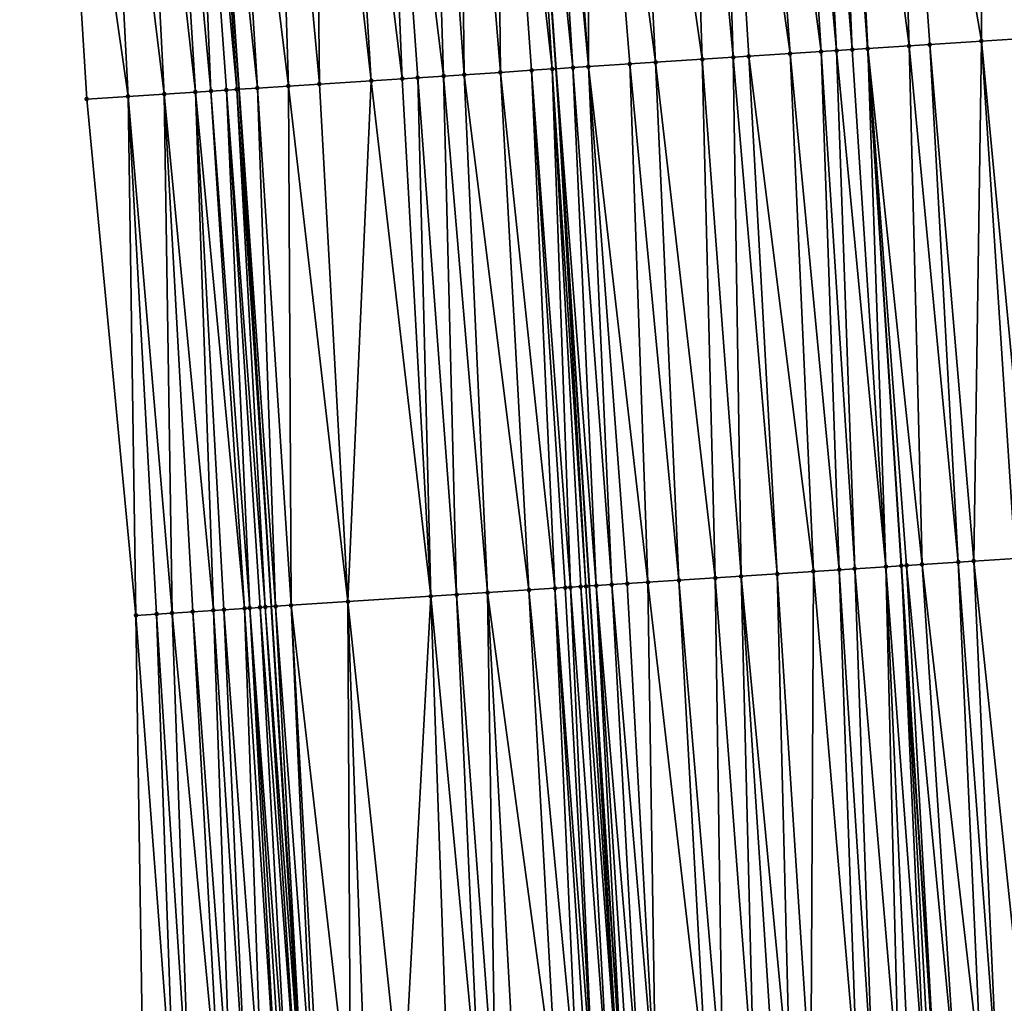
# Model space of a CAD drawing. Header units: feet. Extents: x 2004186 to 2014793, y 836912 to 864902.
# Tile 296 of 656: x 2010703 to 2010741, y 846304 to 846342. Entities that reach past the tile are written whole.
import ezdxf

# ---------------------------------------------------------------- set-up
doc = ezdxf.new("R2010")
doc.units = ezdxf.units.FT
doc.header["$LTSCALE"] = 100
doc.header["$MEASUREMENT"] = 0
for name, color, linetype, lineweight in [('EP_Travel Lane', 5, 'Continuous', 40), ('GPL_Skip Line', 2, 'Continuous', 40), ('Road Shots', 4, 'Continuous', 200), ('Road X-Section', 30, 'Continuous', 13)]:
    doc.layers.add(name, color=color, linetype=linetype, lineweight=lineweight)
doc.layers.add('I-77 SB_MM21-27-Surface-Border', color=7, linetype='Continuous')
doc.layers.add('I-77 SB_MM21-27-Surface-TIN', color=7, linetype='Continuous')

msp = doc.modelspace()

# ---------------------------------------------------------------- linework, layer by layer
at = {"layer": 'EP_Travel Lane'}
msp.add_polyline3d([(2010724.209326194, 846060.3758652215, 428.0537289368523), (2010723.753386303, 846080.3689233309, 428.2517148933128), (2010723.297373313, 846100.3651867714, 428.469045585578), (2010722.745390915, 846120.1288656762, 428.6808156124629), (2010722.035863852, 846140.0246772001, 428.8937888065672), (2010721.27883203, 846160.0091925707, 429.1314502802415), (2010720.521840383, 846179.992647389, 429.3332160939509), (2010719.675387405, 846199.7014885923, 429.5362671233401), (2010718.675036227, 846219.5879714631, 429.7332265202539), (2010717.633491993, 846239.5588796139, 429.9260795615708), (2010716.591799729, 846259.532626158, 430.1343189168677), (2010715.488567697, 846279.2288046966, 430.3187656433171), (2010714.272263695, 846299.1220992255, 430.5211998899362), (2010713.03382605, 846319.0825087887, 430.7109649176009), (2010711.795458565, 846339.0417875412, 430.8840660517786), (2010710.427281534, 846358.6636826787, 431.0598790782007), (2010708.84415915, 846378.5418675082, 431.2301920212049)], dxfattribs=at)
at = {"layer": 'GPL_Skip Line'}
for points in [[(2010748.603619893, 846060.9468248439, 429.0315092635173), (2010748.12822341, 846080.9394297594, 429.2097553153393), (2010747.652820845, 846100.9322904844, 429.4316175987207), (2010747.088594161, 846120.9223657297, 429.6636560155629), (2010746.392907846, 846140.9090466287, 429.8779179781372), (2010745.658812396, 846160.8932325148, 430.1011738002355), (2010744.924698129, 846180.8779306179, 430.336077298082), (2010744.083933, 846200.8588468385, 430.536124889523), (2010743.095181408, 846220.8320801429, 430.7383665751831), (2010742.070753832, 846240.8042461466, 430.8969621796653), (2010741.046330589, 846260.776327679, 431.09457674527), (2010739.916248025, 846280.7424002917, 431.2970378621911), (2010738.645424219, 846300.7007564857, 431.4673943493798), (2010737.345838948, 846320.6566671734, 431.6575608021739), (2010736.046192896, 846340.6135111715, 431.8347181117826), (2010734.617451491, 846360.5594250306, 431.9941093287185), (2010733.025973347, 846380.4948676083, 432.1625931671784)], [(2010736.632456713, 846060.6663841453, 428.5785453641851), (2010736.141218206, 846080.6587416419, 428.7518538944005), (2010735.649938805, 846100.6527634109, 428.9609458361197), (2010735.07565421, 846120.5306493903, 429.1917683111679), (2010734.370820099, 846140.4722424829, 429.4206150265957), (2010733.627090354, 846160.4566123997, 429.6511264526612), (2010732.883371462, 846180.4406906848, 429.8778622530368), (2010732.043851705, 846200.2876025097, 430.0763573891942), (2010731.056942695, 846220.2184990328, 430.2762261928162), (2010730.032519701, 846240.1905127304, 430.4479161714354), (2010729.008031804, 846260.1637917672, 430.6485454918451), (2010727.885105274, 846279.9966010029, 430.8501451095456), (2010726.615724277, 846299.9213576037, 431.0258756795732), (2010725.317350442, 846319.8776175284, 431.2128193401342), (2010724.018980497, 846339.8338176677, 431.3875627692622), (2010722.607946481, 846359.6180831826, 431.5534392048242), (2010721.029251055, 846379.5256798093, 431.7345156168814)]]:
    msp.add_polyline3d(points, dxfattribs=at)
at = {"layer": 'I-77 SB_MM21-27-Surface-Border', "color": 3, "linetype": 'ByBlock', "lineweight": -2}
msp.add_polyline3d([(2010718.811779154, 846060.2494391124, 427.8474846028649), (2010719.536054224, 846080.2701218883, 428.0956971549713), (2010717.66095978, 846100.2333820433, 428.2913782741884), (2010716.904632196, 846119.9381924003, 428.4721580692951), (2010716.412664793, 846139.8203842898, 428.6782357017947), (2010715.878373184, 846159.8135823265, 428.898542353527), (2010714.344816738, 846179.7684063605, 429.0930542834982), (2010713.518286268, 846199.4092249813, 429.3143682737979), (2010712.734558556, 846219.2852482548, 429.4981682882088), (2010711.909887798, 846239.267281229, 429.6882742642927), (2010710.485811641, 846259.2223441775, 429.8715733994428), (2010709.374831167, 846278.8497887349, 430.0950534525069), (2010708.109426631, 846298.7226360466, 430.3143610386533), (2010707.807682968, 846318.7442170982, 430.4979723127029), (2010705.909413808, 846338.6604019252, 430.6411071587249), (2010704.709131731, 846358.2158184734, 430.8054678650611), (2010703.322665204, 846378.0962043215, 430.9856400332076)], dxfattribs=at)
at = {"layer": 'I-77 SB_MM21-27-Surface-TIN', "color": 128, "linetype": 'ByBlock', "lineweight": -2}
for points in [[(2010741.596055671, 846361.1063143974, 432.2651815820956), (2010740.399725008, 846361.0125430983, 432.2211838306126), (2010742.432793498, 846341.0274395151, 432.0845848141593)], [(2010737.010112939, 846360.7469660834, 432.0823076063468), (2010735.016227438, 846360.5906940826, 432.0072067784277), (2010737.64283884, 846340.7170578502, 431.8890198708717)], [(2010740.399725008, 846361.0125430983, 432.2211838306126), (2010737.010112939, 846360.7469660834, 432.0823076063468), (2010740.436980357, 846340.8980938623, 432.0056223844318)], [(2010737.010112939, 846360.7469660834, 432.0823076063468), (2010738.441164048, 846340.7687968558, 431.9205107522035), (2010740.436980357, 846340.8980938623, 432.0056223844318)], [(2010737.010112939, 846360.7469660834, 432.0823076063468), (2010737.64283884, 846340.7170578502, 431.8890198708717), (2010738.441164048, 846340.7687968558, 431.9205107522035)], [(2010740.399725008, 846361.0125430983, 432.2211838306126), (2010740.436980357, 846340.8980938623, 432.0056223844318), (2010742.432793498, 846341.0274395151, 432.0845848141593)], [(2010731.626620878, 846360.3250470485, 431.8775188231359), (2010730.23090008, 846360.2156686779, 431.8233696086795), (2010733.052475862, 846340.4194515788, 431.7214714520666)], [(2010733.02234498, 846360.4343833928, 431.9371829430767), (2010731.626620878, 846360.3250470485, 431.8775188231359), (2010734.249966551, 846340.4970159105, 431.7742919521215)], [(2010731.626620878, 846360.3250470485, 431.8775188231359), (2010733.052475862, 846340.4194515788, 431.7214714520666), (2010734.249966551, 846340.4970159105, 431.7742919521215)], [(2010733.819899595, 846360.4968869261, 431.9679144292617), (2010733.02234498, 846360.4343833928, 431.9371829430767), (2010734.848711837, 846340.535798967, 431.8005896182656)], [(2010733.02234498, 846360.4343833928, 431.9371829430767), (2010734.249966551, 846340.4970159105, 431.7742919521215), (2010734.848711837, 846340.535798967, 431.8005896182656)], [(2010733.819899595, 846360.4968869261, 431.9679144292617), (2010735.44745381, 846340.5746329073, 431.8204552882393), (2010734.617451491, 846360.5594250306, 431.9941093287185)], [(2010733.819899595, 846360.4968869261, 431.9679144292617), (2010734.848711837, 846340.535798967, 431.8005896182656), (2010735.44745381, 846340.5746329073, 431.8204552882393)], [(2010735.016227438, 846360.5906940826, 432.0072067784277), (2010734.617451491, 846360.5594250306, 431.9941093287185), (2010736.046192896, 846340.6135111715, 431.8347181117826)], [(2010735.44745381, 846340.5746329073, 431.8204552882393), (2010736.046192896, 846340.6135111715, 431.8347181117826), (2010734.617451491, 846360.5594250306, 431.9941093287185)], [(2010735.016227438, 846360.5906940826, 432.0072067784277), (2010736.046192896, 846340.6135111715, 431.8347181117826), (2010737.64283884, 846340.7170578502, 431.8890198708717)], [(2010726.841296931, 846359.9499782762, 431.6993726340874), (2010725.246194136, 846359.8248894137, 431.648643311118), (2010727.863364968, 846340.0831026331, 431.522520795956)], [(2010729.034570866, 846360.1218789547, 431.7817896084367), (2010726.841296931, 846359.9499782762, 431.6993726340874), (2010729.659596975, 846340.199510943, 431.5939381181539)], [(2010726.841296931, 846359.9499782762, 431.6993726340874), (2010727.863364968, 846340.0831026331, 431.522520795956), (2010729.659596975, 846340.199510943, 431.5939381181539)], [(2010730.23090008, 846360.2156686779, 431.8233696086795), (2010729.034570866, 846360.1218789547, 431.7817896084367), (2010730.857081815, 846340.2771650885, 431.6354056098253)], [(2010729.034570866, 846360.1218789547, 431.7817896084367), (2010729.659596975, 846340.199510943, 431.5939381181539), (2010730.857081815, 846340.2771650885, 431.6354056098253)], [(2010730.23090008, 846360.2156686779, 431.8233696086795), (2010731.455824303, 846340.3159911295, 431.6562697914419), (2010733.052475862, 846340.4194515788, 431.7214714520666)], [(2010730.23090008, 846360.2156686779, 431.8233696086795), (2010730.857081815, 846340.2771650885, 431.6354056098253), (2010731.455824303, 846340.3159911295, 431.6562697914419)], [(2010721.657198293, 846359.543624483, 431.5102244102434), (2010723.87174699, 846339.8242838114, 431.380714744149), (2010722.607946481, 846359.6180831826, 431.5534392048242)], [(2010722.654145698, 846359.621701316, 431.5555391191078), (2010722.607946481, 846359.6180831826, 431.5534392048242), (2010724.018980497, 846339.8338176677, 431.3875627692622)], [(2010723.87174699, 846339.8242838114, 431.380714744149), (2010724.018980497, 846339.8338176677, 431.3875627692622), (2010722.607946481, 846359.6180831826, 431.5534392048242)], [(2010723.451706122, 846359.6841310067, 431.5959606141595), (2010722.654145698, 846359.621701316, 431.5555391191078), (2010724.670075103, 846339.8759781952, 431.4178460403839)], [(2010722.654145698, 846359.621701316, 431.5555391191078), (2010724.018980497, 846339.8338176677, 431.3875627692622), (2010724.670075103, 846339.8759781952, 431.4178460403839)], [(2010723.850483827, 846359.7153777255, 431.6119887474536), (2010723.451706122, 846359.6841310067, 431.5959606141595), (2010725.268818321, 846339.9147930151, 431.4401286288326)], [(2010723.451706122, 846359.6841310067, 431.5959606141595), (2010724.670075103, 846339.8759781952, 431.4178460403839), (2010725.268818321, 846339.9147930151, 431.4401286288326)], [(2010725.246194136, 846359.8248894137, 431.648643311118), (2010723.850483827, 846359.7153777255, 431.6119887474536), (2010725.268818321, 846339.9147930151, 431.4401286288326)], [(2010725.246194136, 846359.8248894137, 431.648643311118), (2010726.865460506, 846340.0183974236, 431.4871329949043), (2010727.863364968, 846340.0831026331, 431.522520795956)], [(2010725.246194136, 846359.8248894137, 431.648643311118), (2010725.268818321, 846339.9147930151, 431.4401286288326), (2010726.865460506, 846340.0183974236, 431.4871329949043)], [(2010717.270637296, 846359.1999900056, 431.323491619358), (2010715.675532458, 846359.0749271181, 431.2693537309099), (2010718.083882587, 846339.4492780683, 431.1395064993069)], [(2010719.065140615, 846359.3405538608, 431.4017044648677), (2010717.270637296, 846359.1999900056, 431.323491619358), (2010719.680535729, 846339.552714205, 431.2077814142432)], [(2010717.270637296, 846359.1999900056, 431.323491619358), (2010718.682625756, 846339.4880936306, 431.1616952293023), (2010719.680535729, 846339.552714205, 431.2077814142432)], [(2010717.270637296, 846359.1999900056, 431.323491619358), (2010718.083882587, 846339.4492780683, 431.1395064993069), (2010718.682625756, 846339.4880936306, 431.1616952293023)], [(2010720.261473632, 846359.4342952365, 431.4496288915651), (2010719.065140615, 846359.3405538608, 431.4017044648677), (2010720.478862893, 846339.6044231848, 431.2430677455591)], [(2010719.065140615, 846359.3405538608, 431.4017044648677), (2010719.680535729, 846339.552714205, 431.2077814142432), (2010720.478862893, 846339.6044231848, 431.2430677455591)], [(2010721.657198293, 846359.543624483, 431.5102244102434), (2010720.261473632, 846359.4342952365, 431.4496288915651), (2010721.875931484, 846339.6949744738, 431.2971618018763)], [(2010720.261473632, 846359.4342952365, 431.4496288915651), (2010720.478862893, 846339.6044231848, 431.2430677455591), (2010721.875931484, 846339.6949744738, 431.2971618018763)], [(2010721.657198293, 846359.543624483, 431.5102244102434), (2010723.073422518, 846339.7725335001, 431.3506529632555), (2010723.87174699, 846339.8242838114, 431.380714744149)], [(2010721.657198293, 846359.543624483, 431.5102244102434), (2010721.875931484, 846339.6949744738, 431.2971618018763), (2010723.073422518, 846339.7725335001, 431.3506529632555)], [(2010713.083480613, 846358.8717823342, 431.1705656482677), (2010711.288982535, 846358.7311518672, 431.1010939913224), (2010713.693095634, 846339.1646875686, 430.9695893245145)], [(2010714.678588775, 846358.9968029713, 431.2302478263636), (2010713.083480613, 846358.8717823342, 431.1705656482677), (2010714.890582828, 846339.2423055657, 431.0156262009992)], [(2010713.083480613, 846358.8717823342, 431.1705656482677), (2010713.693095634, 846339.1646875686, 430.9695893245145), (2010714.890582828, 846339.2423055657, 431.0156262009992)], [(2010715.675532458, 846359.0749271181, 431.2693537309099), (2010714.678588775, 846358.9968029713, 431.2302478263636), (2010716.886397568, 846339.3716266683, 431.0976919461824)], [(2010714.678588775, 846358.9968029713, 431.2302478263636), (2010714.890582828, 846339.2423055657, 431.0156262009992), (2010716.886397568, 846339.3716266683, 431.0976919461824)], [(2010715.675532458, 846359.0749271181, 431.2693537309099), (2010716.886397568, 846339.3716266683, 431.0976919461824), (2010718.083882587, 846339.4492780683, 431.1395064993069)], [(2010707.899362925, 846358.4656707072, 430.9496391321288), (2010706.503633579, 846358.3564010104, 430.8812291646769), (2010708.90313812, 846338.8543497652, 430.7684800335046)], [(2010708.896308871, 846358.5437660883, 430.9925198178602), (2010707.899362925, 846358.4656707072, 430.9496391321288), (2010710.100629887, 846338.9318975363, 430.8233939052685)], [(2010707.899362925, 846358.4656707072, 430.9496391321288), (2010708.90313812, 846338.8543497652, 430.7684800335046), (2010710.100629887, 846338.9318975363, 430.8233939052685)], [(2010709.893254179, 846358.6218695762, 431.0343367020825), (2010708.896308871, 846358.5437660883, 430.9925198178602), (2010710.699373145, 846338.9707117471, 430.8457534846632)], [(2010708.896308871, 846358.5437660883, 430.9925198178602), (2010710.100629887, 846338.9318975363, 430.8233939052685), (2010710.699373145, 846338.9707117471, 430.8457534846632)], [(2010709.893254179, 846358.6218695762, 431.0343367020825), (2010711.697276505, 846339.0354338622, 430.8790042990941), (2010710.427281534, 846358.6636826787, 431.0598790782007)], [(2010709.893254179, 846358.6218695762, 431.0343367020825), (2010711.298113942, 846339.0095637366, 430.8633376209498), (2010711.697276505, 846339.0354338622, 430.8790042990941)], [(2010709.893254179, 846358.6218695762, 431.0343367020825), (2010710.699373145, 846338.9707117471, 430.8457534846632), (2010711.298113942, 846339.0095637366, 430.8633376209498)], [(2010711.288982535, 846358.7311518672, 431.1010939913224), (2010710.427281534, 846358.6636826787, 431.0598790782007), (2010712.495606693, 846339.0870963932, 430.9201620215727)], [(2010711.697276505, 846339.0354338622, 430.8790042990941), (2010711.795458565, 846339.0417875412, 430.8840660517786), (2010710.427281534, 846358.6636826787, 431.0598790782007)], [(2010712.495606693, 846339.0870963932, 430.9201620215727), (2010710.427281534, 846358.6636826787, 431.0598790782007), (2010711.795458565, 846339.0417875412, 430.8840660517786)], [(2010711.288982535, 846358.7311518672, 431.1010939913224), (2010712.495606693, 846339.0870963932, 430.9201620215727), (2010713.693095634, 846339.1646875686, 430.9695893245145)], [(2010706.503633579, 846358.3564010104, 430.8812291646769), (2010704.709131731, 846358.2158184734, 430.8054678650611), (2010707.506065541, 846338.7638597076, 430.7066459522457)], [(2010704.709131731, 846358.2158184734, 430.8054678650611), (2010705.909413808, 846338.6604019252, 430.6411071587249), (2010707.506065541, 846338.7638597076, 430.7066459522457)], [(2010706.503633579, 846358.3564010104, 430.8812291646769), (2010707.506065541, 846338.7638597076, 430.7066459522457), (2010708.90313812, 846338.8543497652, 430.7684800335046)], [(2010740.436980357, 846340.8980938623, 432.0056223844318), (2010742.335397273, 846320.9796401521, 431.8613711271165), (2010742.432793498, 846341.0274395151, 432.0845848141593)], [(2010735.44745381, 846340.5746329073, 431.8204552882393), (2010734.848711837, 846340.535798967, 431.8005896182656), (2010736.74710057, 846320.6177780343, 431.646919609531)], [(2010735.44745381, 846340.5746329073, 431.8204552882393), (2010736.74710057, 846320.6177780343, 431.646919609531), (2010736.046192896, 846340.6135111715, 431.8347181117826)], [(2010737.64283884, 846340.7170578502, 431.8890198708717), (2010736.046192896, 846340.6135111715, 431.8347181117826), (2010738.14416861, 846320.7083377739, 431.6907002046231)], [(2010736.74710057, 846320.6177780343, 431.646919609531), (2010737.345838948, 846320.6566671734, 431.6575608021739), (2010736.046192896, 846340.6135111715, 431.8347181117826)], [(2010737.545419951, 846320.669606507, 431.6635826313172), (2010736.046192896, 846340.6135111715, 431.8347181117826), (2010737.345838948, 846320.6566671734, 431.6575608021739)], [(2010738.14416861, 846320.7083377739, 431.6907002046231), (2010736.046192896, 846340.6135111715, 431.8347181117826), (2010737.545419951, 846320.669606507, 431.6635826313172)], [(2010738.441164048, 846340.7687968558, 431.9205107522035), (2010737.64283884, 846340.7170578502, 431.8890198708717), (2010739.541241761, 846320.7988190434, 431.7426703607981)], [(2010737.64283884, 846340.7170578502, 431.8890198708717), (2010738.14416861, 846320.7083377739, 431.6907002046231), (2010739.541241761, 846320.7988190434, 431.7426703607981)], [(2010740.436980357, 846340.8980938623, 432.0056223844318), (2010738.441164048, 846340.7687968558, 431.9205107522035), (2010740.139986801, 846320.837605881, 431.7639882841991)], [(2010738.441164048, 846340.7687968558, 431.9205107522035), (2010739.541241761, 846320.7988190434, 431.7426703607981), (2010740.139986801, 846320.837605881, 431.7639882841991)], [(2010740.436980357, 846340.8980938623, 432.0056223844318), (2010740.139986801, 846320.837605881, 431.7639882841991), (2010741.736648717, 846320.9409073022, 431.8344187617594)], [(2010740.436980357, 846340.8980938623, 432.0056223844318), (2010741.736648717, 846320.9409073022, 431.8344187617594), (2010742.335397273, 846320.9796401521, 431.8613711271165)], [(2010729.659596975, 846340.199510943, 431.5939381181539), (2010727.863364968, 846340.0831026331, 431.522520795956), (2010730.160891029, 846320.1913393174, 431.3898277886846)], [(2010730.857081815, 846340.2771650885, 431.6354056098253), (2010729.659596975, 846340.199510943, 431.5939381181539), (2010731.158800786, 846320.2559632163, 431.4275316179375)], [(2010729.659596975, 846340.199510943, 431.5939381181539), (2010730.160891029, 846320.1913393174, 431.3898277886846), (2010731.158800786, 846320.2559632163, 431.4275316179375)], [(2010731.455824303, 846340.3159911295, 431.6562697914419), (2010730.857081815, 846340.2771650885, 431.6354056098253), (2010732.555871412, 846320.346483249, 431.4754562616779)], [(2010730.857081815, 846340.2771650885, 431.6354056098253), (2010731.158800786, 846320.2559632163, 431.4275316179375), (2010732.555871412, 846320.346483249, 431.4754562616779)], [(2010733.052475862, 846340.4194515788, 431.7214714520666), (2010731.455824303, 846340.3159911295, 431.6562697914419), (2010733.952946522, 846320.4369344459, 431.5305649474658)], [(2010731.455824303, 846340.3159911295, 431.6562697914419), (2010732.555871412, 846320.346483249, 431.4754562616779), (2010733.952946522, 846320.4369344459, 431.5305649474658)], [(2010734.249966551, 846340.4970159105, 431.7742919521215), (2010733.052475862, 846340.4194515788, 431.7214714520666), (2010734.950857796, 846320.5015350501, 431.5706999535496)], [(2010733.052475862, 846340.4194515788, 431.7214714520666), (2010733.952946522, 846320.4369344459, 431.5305649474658), (2010734.950857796, 846320.5015350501, 431.5706999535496)], [(2010734.848711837, 846340.535798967, 431.8005896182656), (2010734.249966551, 846340.4970159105, 431.7742919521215), (2010735.549608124, 846320.5402406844, 431.6004926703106)], [(2010734.249966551, 846340.4970159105, 431.7742919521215), (2010734.950857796, 846320.5015350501, 431.5706999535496), (2010735.549608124, 846320.5402406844, 431.6004926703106)], [(2010734.848711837, 846340.535798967, 431.8005896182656), (2010735.549608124, 846320.5402406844, 431.6004926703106), (2010736.74710057, 846320.6177780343, 431.646919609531)], [(2010723.87174699, 846339.8242838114, 431.380714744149), (2010723.073422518, 846339.7725335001, 431.3506529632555), (2010724.572605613, 846319.8293038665, 431.1934662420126)], [(2010723.87174699, 846339.8242838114, 431.380714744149), (2010725.171345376, 846319.8681717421, 431.2063265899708), (2010724.018980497, 846339.8338176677, 431.3875627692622)], [(2010723.87174699, 846339.8242838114, 431.380714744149), (2010724.971764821, 846319.8552255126, 431.20102441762), (2010725.171345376, 846319.8681717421, 431.2063265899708)], [(2010723.87174699, 846339.8242838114, 431.380714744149), (2010724.572605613, 846319.8293038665, 431.1934662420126), (2010724.971764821, 846319.8552255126, 431.20102441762)], [(2010724.670075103, 846339.8759781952, 431.4178460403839), (2010724.018980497, 846339.8338176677, 431.3875627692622), (2010725.570510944, 846319.8939957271, 431.2240772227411)], [(2010725.171345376, 846319.8681717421, 431.2063265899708), (2010725.317350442, 846319.8776175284, 431.2128193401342), (2010724.018980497, 846339.8338176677, 431.3875627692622)], [(2010725.570510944, 846319.8939957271, 431.2240772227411), (2010724.018980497, 846339.8338176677, 431.3875627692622), (2010725.317350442, 846319.8776175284, 431.2128193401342)], [(2010725.268818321, 846339.9147930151, 431.4401286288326), (2010724.670075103, 846339.8759781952, 431.4178460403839), (2010726.16926101, 846319.9327053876, 431.2534497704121)], [(2010724.670075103, 846339.8759781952, 431.4178460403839), (2010725.570510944, 846319.8939957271, 431.2240772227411), (2010726.16926101, 846319.9327053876, 431.2534497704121)], [(2010726.865460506, 846340.0183974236, 431.4871329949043), (2010725.268818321, 846339.9147930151, 431.4401286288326), (2010727.566331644, 846320.0232253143, 431.3013854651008)], [(2010725.268818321, 846339.9147930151, 431.4401286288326), (2010726.768007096, 846319.9714761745, 431.2764428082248), (2010727.566331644, 846320.0232253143, 431.3013854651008)], [(2010725.268818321, 846339.9147930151, 431.4401286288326), (2010726.16926101, 846319.9327053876, 431.2534497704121), (2010726.768007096, 846319.9714761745, 431.2764428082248)], [(2010727.863364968, 846340.0831026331, 431.522520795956), (2010726.865460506, 846340.0183974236, 431.4871329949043), (2010728.763819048, 846320.1008400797, 431.3397328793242)], [(2010726.865460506, 846340.0183974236, 431.4871329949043), (2010727.566331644, 846320.0232253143, 431.3013854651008), (2010728.763819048, 846320.1008400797, 431.3397328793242)], [(2010727.863364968, 846340.0831026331, 431.522520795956), (2010728.763819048, 846320.1008400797, 431.3397328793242), (2010730.160891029, 846320.1913393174, 431.3898277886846)], [(2010718.083882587, 846339.4492780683, 431.1395064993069), (2010716.886397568, 846339.3716266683, 431.0976919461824), (2010719.183879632, 846319.480538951, 430.9685605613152)], [(2010718.682625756, 846339.4880936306, 431.1616952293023), (2010718.083882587, 846339.4492780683, 431.1395064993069), (2010719.183879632, 846319.480538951, 430.9685605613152)], [(2010719.680535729, 846339.552714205, 431.2077814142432), (2010718.682625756, 846339.4880936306, 431.1616952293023), (2010720.181788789, 846319.5451720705, 431.0053020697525)], [(2010718.682625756, 846339.4880936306, 431.1616952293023), (2010719.183879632, 846319.480538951, 430.9685605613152), (2010720.181788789, 846319.5451720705, 431.0053020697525)], [(2010720.478862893, 846339.6044231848, 431.2430677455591), (2010719.680535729, 846339.552714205, 431.2077814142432), (2010721.379285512, 846319.6226437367, 431.0585841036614)], [(2010719.680535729, 846339.552714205, 431.2077814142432), (2010720.181788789, 846319.5451720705, 431.0053020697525), (2010721.379285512, 846319.6226437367, 431.0585841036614)], [(2010721.875931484, 846339.6949744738, 431.2971618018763), (2010720.478862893, 846339.6044231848, 431.2430677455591), (2010722.975943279, 846319.7260088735, 431.1223648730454)], [(2010720.478862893, 846339.6044231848, 431.2430677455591), (2010721.379285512, 846319.6226437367, 431.0585841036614), (2010722.975943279, 846319.7260088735, 431.1223648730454)], [(2010723.073422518, 846339.7725335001, 431.3506529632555), (2010721.875931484, 846339.6949744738, 431.2971618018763), (2010723.97385813, 846319.7905545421, 431.1682332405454)], [(2010721.875931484, 846339.6949744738, 431.2971618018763), (2010722.975943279, 846319.7260088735, 431.1223648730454), (2010723.97385813, 846319.7905545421, 431.1682332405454)], [(2010723.073422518, 846339.7725335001, 431.3506529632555), (2010724.373024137, 846319.8163717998, 431.1866859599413), (2010724.572605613, 846319.8293038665, 431.1934662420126)], [(2010723.073422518, 846339.7725335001, 431.3506529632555), (2010723.97385813, 846319.7905545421, 431.1682332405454), (2010724.373024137, 846319.8163717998, 431.1866859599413)], [(2010712.495606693, 846339.0870963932, 430.9201620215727), (2010711.795458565, 846339.0417875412, 430.8840660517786), (2010713.196406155, 846319.0930249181, 430.71840026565)], [(2010713.693095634, 846339.1646875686, 430.9695893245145), (2010712.495606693, 846339.0870963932, 430.9201620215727), (2010713.79515672, 846319.1317269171, 430.7485723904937)], [(2010712.495606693, 846339.0870963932, 430.9201620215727), (2010713.196406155, 846319.0930249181, 430.71840026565), (2010713.79515672, 846319.1317269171, 430.7485723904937)], [(2010714.890582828, 846339.2423055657, 431.0156262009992), (2010713.693095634, 846339.1646875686, 430.9695893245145), (2010715.990565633, 846319.2737851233, 430.8434572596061)], [(2010713.693095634, 846339.1646875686, 430.9695893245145), (2010713.79515672, 846319.1317269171, 430.7485723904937), (2010715.990565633, 846319.2737851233, 430.8434572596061)], [(2010716.886397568, 846339.3716266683, 431.0976919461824), (2010714.890582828, 846339.2423055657, 431.0156262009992), (2010715.990565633, 846319.2737851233, 430.8434572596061)], [(2010716.886397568, 846339.3716266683, 431.0976919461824), (2010715.990565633, 846319.2737851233, 430.8434572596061), (2010719.183879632, 846319.480538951, 430.9685605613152)], [(2010707.506065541, 846338.7638597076, 430.7066459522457), (2010705.909413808, 846338.6604019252, 430.6411071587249), (2010707.807682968, 846318.7442170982, 430.4979723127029)], [(2010708.90313812, 846338.8543497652, 430.7684800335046), (2010707.506065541, 846338.7638597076, 430.7066459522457), (2010709.204760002, 846318.8346387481, 430.5561646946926)], [(2010707.506065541, 846338.7638597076, 430.7066459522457), (2010708.606012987, 846318.7958822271, 430.5316827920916), (2010709.204760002, 846318.8346387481, 430.5561646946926)], [(2010707.506065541, 846338.7638597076, 430.7066459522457), (2010707.807682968, 846318.7442170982, 430.4979723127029), (2010708.606012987, 846318.7958822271, 430.5316827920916)], [(2010710.100629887, 846338.9318975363, 430.8233939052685), (2010708.90313812, 846338.8543497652, 430.7684800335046), (2010710.801417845, 846318.938002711, 430.6200679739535)], [(2010708.90313812, 846338.8543497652, 430.7684800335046), (2010710.003091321, 846318.8862839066, 430.5919593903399), (2010710.801417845, 846318.938002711, 430.6200679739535)], [(2010708.90313812, 846338.8543497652, 430.7684800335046), (2010709.204760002, 846318.8346387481, 430.5561646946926), (2010710.003091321, 846318.8862839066, 430.5919593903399)], [(2010710.699373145, 846338.9707117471, 430.8457534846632), (2010710.100629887, 846338.9318975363, 430.8233939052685), (2010711.998920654, 846319.0153809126, 430.6831044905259)], [(2010710.100629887, 846338.9318975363, 430.8233939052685), (2010711.200584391, 846318.9638116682, 430.6393869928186), (2010711.998920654, 846319.0153809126, 430.6831044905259)], [(2010710.100629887, 846338.9318975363, 430.8233939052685), (2010710.801417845, 846318.938002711, 430.6200679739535), (2010711.200584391, 846318.9638116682, 430.6393869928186)], [(2010711.298113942, 846339.0095637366, 430.8633376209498), (2010710.699373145, 846338.9707117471, 430.8457534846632), (2010712.198502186, 846319.0283121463, 430.6899716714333)], [(2010710.699373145, 846338.9707117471, 430.8457534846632), (2010711.998920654, 846319.0153809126, 430.6831044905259), (2010712.198502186, 846319.0283121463, 430.6899716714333)], [(2010711.697276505, 846339.0354338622, 430.8790042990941), (2010711.298113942, 846339.0095637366, 430.8633376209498), (2010712.797240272, 846319.067205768, 430.7001450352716)], [(2010711.298113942, 846339.0095637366, 430.8633376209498), (2010712.597660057, 846319.0542543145, 430.6953881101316), (2010712.797240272, 846319.067205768, 430.7001450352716)], [(2010711.298113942, 846339.0095637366, 430.8633376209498), (2010712.198502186, 846319.0283121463, 430.6899716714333), (2010712.597660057, 846319.0542543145, 430.6953881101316)], [(2010711.697276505, 846339.0354338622, 430.8790042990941), (2010713.03382605, 846319.0825087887, 430.7109649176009), (2010711.795458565, 846339.0417875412, 430.8840660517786)], [(2010711.697276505, 846339.0354338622, 430.8790042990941), (2010712.797240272, 846319.067205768, 430.7001450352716), (2010713.03382605, 846319.0825087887, 430.7109649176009)], [(2010713.196406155, 846319.0930249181, 430.71840026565), (2010711.795458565, 846339.0417875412, 430.8840660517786), (2010713.03382605, 846319.0825087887, 430.7109649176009)], [(2010740.139986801, 846320.837605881, 431.7639882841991), (2010739.541241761, 846320.7988190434, 431.7426703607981), (2010741.04040425, 846300.855905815, 431.5575376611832)], [(2010741.736648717, 846320.9409073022, 431.8344187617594), (2010740.139986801, 846320.837605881, 431.7639882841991), (2010742.237898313, 846300.93341835, 431.6094806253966)], [(2010740.139986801, 846320.837605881, 431.7639882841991), (2010741.04040425, 846300.855905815, 431.5575376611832), (2010742.237898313, 846300.93341835, 431.6094806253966)], [(2010733.952946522, 846320.4369344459, 431.5305649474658), (2010732.555871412, 846320.346483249, 431.4754562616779), (2010733.855461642, 846300.3904964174, 431.2828397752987)], [(2010733.952946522, 846320.4369344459, 431.5305649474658), (2010733.855461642, 846300.3904964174, 431.2828397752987), (2010735.651699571, 846300.506813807, 431.3553806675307)], [(2010734.950857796, 846320.5015350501, 431.5706999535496), (2010733.952946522, 846320.4369344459, 431.5305649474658), (2010735.651699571, 846300.506813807, 431.3553806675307)], [(2010735.549608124, 846320.5402406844, 431.6004926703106), (2010734.950857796, 846320.5015350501, 431.5706999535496), (2010736.250444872, 846300.5455966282, 431.3784153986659)], [(2010734.950857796, 846320.5015350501, 431.5706999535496), (2010735.651699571, 846300.506813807, 431.3553806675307), (2010736.250444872, 846300.5455966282, 431.3784153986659)], [(2010736.74710057, 846320.6177780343, 431.646919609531), (2010735.549608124, 846320.5402406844, 431.6004926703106), (2010737.248357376, 846300.6101783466, 431.423035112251)], [(2010735.549608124, 846320.5402406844, 431.6004926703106), (2010736.250444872, 846300.5455966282, 431.3784153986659), (2010737.248357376, 846300.6101783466, 431.423035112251)], [(2010736.74710057, 846320.6177780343, 431.646919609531), (2010738.246263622, 846300.6748561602, 431.457026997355), (2010737.345838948, 846320.6566671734, 431.6575608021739)], [(2010736.74710057, 846320.6177780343, 431.646919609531), (2010737.647521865, 846300.6360189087, 431.4400120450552), (2010738.246263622, 846300.6748561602, 431.457026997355)], [(2010736.74710057, 846320.6177780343, 431.646919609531), (2010737.248357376, 846300.6101783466, 431.423035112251), (2010737.647521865, 846300.6360189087, 431.4400120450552)], [(2010737.545419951, 846320.669606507, 431.6635826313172), (2010737.345838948, 846320.6566671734, 431.6575608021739), (2010738.645424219, 846300.7007564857, 431.4673943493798)], [(2010738.445843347, 846300.6878151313, 431.4612364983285), (2010738.645424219, 846300.7007564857, 431.4673943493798), (2010737.345838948, 846320.6566671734, 431.6575608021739)], [(2010738.445843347, 846300.6878151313, 431.4612364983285), (2010737.345838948, 846320.6566671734, 431.6575608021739), (2010738.246263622, 846300.6748561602, 431.457026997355)], [(2010738.14416861, 846320.7083377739, 431.6907002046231), (2010737.545419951, 846320.669606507, 431.6635826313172), (2010739.443747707, 846300.752521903, 431.492025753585)], [(2010737.545419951, 846320.669606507, 431.6635826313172), (2010738.645424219, 846300.7007564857, 431.4673943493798), (2010739.443747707, 846300.752521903, 431.492025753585)], [(2010739.541241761, 846320.7988190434, 431.7426703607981), (2010738.14416861, 846320.7083377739, 431.6907002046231), (2010740.441657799, 846300.8171406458, 431.5325506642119)], [(2010738.14416861, 846320.7083377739, 431.6907002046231), (2010739.443747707, 846300.752521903, 431.492025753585), (2010740.441657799, 846300.8171406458, 431.5325506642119)], [(2010739.541241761, 846320.7988190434, 431.7426703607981), (2010740.441657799, 846300.8171406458, 431.5325506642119), (2010741.04040425, 846300.855905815, 431.5575376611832)], [(2010728.763819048, 846320.1008400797, 431.3397328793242), (2010727.566331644, 846320.0232253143, 431.3013854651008), (2010729.863832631, 846300.1318470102, 431.1400320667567)], [(2010730.160891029, 846320.1913393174, 431.3898277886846), (2010728.763819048, 846320.1008400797, 431.3397328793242), (2010730.462577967, 846300.1706293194, 431.1631234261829)], [(2010728.763819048, 846320.1008400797, 431.3397328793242), (2010729.863832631, 846300.1318470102, 431.1400320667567), (2010730.462577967, 846300.1706293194, 431.1631234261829)], [(2010731.158800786, 846320.2559632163, 431.4275316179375), (2010730.160891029, 846320.1913393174, 431.3898277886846), (2010731.660067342, 846300.2482138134, 431.2071079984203)], [(2010730.160891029, 846320.1913393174, 431.3898277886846), (2010730.462577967, 846300.1706293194, 431.1631234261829), (2010731.660067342, 846300.2482138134, 431.2071079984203)], [(2010732.555871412, 846320.346483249, 431.4754562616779), (2010731.158800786, 846320.2559632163, 431.4275316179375), (2010733.057138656, 846300.3387232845, 431.2590616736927)], [(2010731.158800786, 846320.2559632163, 431.4275316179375), (2010732.458395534, 846300.2999069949, 431.239728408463), (2010733.057138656, 846300.3387232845, 431.2590616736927)], [(2010731.158800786, 846320.2559632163, 431.4275316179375), (2010731.660067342, 846300.2482138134, 431.2071079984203), (2010732.458395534, 846300.2999069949, 431.239728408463)], [(2010732.555871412, 846320.346483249, 431.4754562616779), (2010733.057138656, 846300.3387232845, 431.2590616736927), (2010733.855461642, 846300.3904964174, 431.2828397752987)], [(2010722.975943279, 846319.7260088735, 431.1223648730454), (2010721.379285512, 846319.6226437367, 431.0585841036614), (2010724.075965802, 846299.7568785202, 430.9248707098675)], [(2010723.97385813, 846319.7905545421, 431.1682332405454), (2010722.975943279, 846319.7260088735, 431.1223648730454), (2010724.874297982, 846299.8085104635, 430.9642638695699)], [(2010722.975943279, 846319.7260088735, 431.1223648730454), (2010724.075965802, 846299.7568785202, 430.9248707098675), (2010724.874297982, 846299.8085104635, 430.9642638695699)], [(2010724.373024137, 846319.8163717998, 431.1866859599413), (2010723.97385813, 846319.7905545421, 431.1682332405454), (2010725.473046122, 846299.8472497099, 430.9921178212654)], [(2010723.97385813, 846319.7905545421, 431.1682332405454), (2010725.273464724, 846299.8343164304, 430.9850669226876), (2010725.473046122, 846299.8472497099, 430.9921178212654)], [(2010723.97385813, 846319.7905545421, 431.1682332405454), (2010724.874297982, 846299.8085104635, 430.9642638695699), (2010725.273464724, 846299.8343164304, 430.9850669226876)], [(2010724.572605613, 846319.8293038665, 431.1934662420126), (2010724.373024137, 846319.8163717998, 431.1866859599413), (2010725.473046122, 846299.8472497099, 430.9921178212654)], [(2010724.971764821, 846319.8552255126, 431.20102441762), (2010724.572605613, 846319.8293038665, 431.1934662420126), (2010726.071785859, 846299.88611797, 431.0057033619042)], [(2010724.572605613, 846319.8293038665, 431.1934662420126), (2010725.473046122, 846299.8472497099, 430.9921178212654), (2010726.071785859, 846299.88611797, 431.0057033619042)], [(2010725.171345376, 846319.8681717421, 431.2063265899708), (2010724.971764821, 846319.8552255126, 431.20102441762), (2010726.470948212, 846299.9119913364, 431.0190522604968)], [(2010724.971764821, 846319.8552255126, 431.20102441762), (2010726.071785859, 846299.88611797, 431.0057033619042), (2010726.470948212, 846299.9119913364, 431.0190522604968)], [(2010725.171345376, 846319.8681717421, 431.2063265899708), (2010726.470948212, 846299.9119913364, 431.0190522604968), (2010725.317350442, 846319.8776175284, 431.2128193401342)], [(2010725.570510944, 846319.8939957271, 431.2240772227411), (2010725.317350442, 846319.8776175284, 431.2128193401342), (2010726.615724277, 846299.9213576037, 431.0258756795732)], [(2010726.470948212, 846299.9119913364, 431.0190522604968), (2010726.615724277, 846299.9213576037, 431.0258756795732), (2010725.317350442, 846319.8776175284, 431.2128193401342)], [(2010726.16926101, 846319.9327053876, 431.2534497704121), (2010725.570510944, 846319.8939957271, 431.2240772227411), (2010727.269280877, 846299.9636158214, 431.0592702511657)], [(2010725.570510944, 846319.8939957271, 431.2240772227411), (2010726.615724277, 846299.9213576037, 431.0258756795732), (2010726.870113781, 846299.937815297, 431.0378652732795)], [(2010725.570510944, 846319.8939957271, 431.2240772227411), (2010726.870113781, 846299.937815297, 431.0378652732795), (2010727.269280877, 846299.9636158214, 431.0592702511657)], [(2010726.768007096, 846319.9714761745, 431.2764428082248), (2010726.16926101, 846319.9327053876, 431.2534497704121), (2010727.868025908, 846300.0024028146, 431.0818435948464)], [(2010726.16926101, 846319.9327053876, 431.2534497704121), (2010727.269280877, 846299.9636158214, 431.0592702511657), (2010727.868025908, 846300.0024028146, 431.0818435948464)], [(2010727.566331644, 846320.0232253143, 431.3013854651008), (2010726.768007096, 846319.9714761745, 431.2764428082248), (2010727.868025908, 846300.0024028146, 431.0818435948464)], [(2010727.566331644, 846320.0232253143, 431.3013854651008), (2010727.868025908, 846300.0024028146, 431.0818435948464), (2010729.863832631, 846300.1318470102, 431.1400320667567)], [(2010719.183879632, 846319.480538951, 430.9685605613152), (2010715.990565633, 846319.2737851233, 430.8434572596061), (2010718.088515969, 846299.3690014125, 430.6999309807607)], [(2010719.183879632, 846319.480538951, 430.9685605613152), (2010718.088515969, 846299.3690014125, 430.6999309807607), (2010719.884750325, 846299.4853736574, 430.7664050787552)], [(2010720.181788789, 846319.5451720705, 431.0053020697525), (2010719.183879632, 846319.480538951, 430.9685605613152), (2010721.082234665, 846299.5630355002, 430.8018351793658)], [(2010719.183879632, 846319.480538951, 430.9685605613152), (2010719.884750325, 846299.4853736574, 430.7664050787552), (2010721.082234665, 846299.5630355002, 430.8018351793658)], [(2010721.379285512, 846319.6226437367, 431.0585841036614), (2010720.181788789, 846319.5451720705, 431.0053020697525), (2010721.680981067, 846299.601801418, 430.8267393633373)], [(2010720.181788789, 846319.5451720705, 431.0053020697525), (2010721.082234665, 846299.5630355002, 430.8018351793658), (2010721.680981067, 846299.601801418, 430.8267393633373)], [(2010721.379285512, 846319.6226437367, 431.0585841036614), (2010721.680981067, 846299.601801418, 430.8267393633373), (2010722.479311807, 846299.6534554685, 430.8636875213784)], [(2010721.379285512, 846319.6226437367, 431.0585841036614), (2010722.479311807, 846299.6534554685, 430.8636875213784), (2010724.075965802, 846299.7568785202, 430.9248707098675)], [(2010710.801417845, 846318.938002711, 430.6200679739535), (2010710.003091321, 846318.8862839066, 430.5919593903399), (2010711.502313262, 846298.942457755, 430.4390972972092)], [(2010711.200584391, 846318.9638116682, 430.6393869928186), (2010710.801417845, 846318.938002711, 430.6200679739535), (2010712.10105641, 846298.981273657, 430.4584734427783)], [(2010710.801417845, 846318.938002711, 430.6200679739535), (2010711.502313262, 846298.942457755, 430.4390972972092), (2010712.10105641, 846298.981273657, 430.4584734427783)], [(2010711.998920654, 846319.0153809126, 430.6831044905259), (2010711.200584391, 846318.9638116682, 430.6393869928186), (2010712.699802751, 846299.0200405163, 430.4832735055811)], [(2010711.200584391, 846318.9638116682, 430.6393869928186), (2010712.10105641, 846298.981273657, 430.4584734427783), (2010712.699802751, 846299.0200405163, 430.4832735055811)], [(2010712.198502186, 846319.0283121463, 430.6899716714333), (2010711.998920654, 846319.0153809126, 430.6831044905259), (2010713.298553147, 846299.0587451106, 430.5149598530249)], [(2010711.998920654, 846319.0153809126, 430.6831044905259), (2010712.699802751, 846299.0200405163, 430.4832735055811), (2010713.298553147, 846299.0587451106, 430.5149598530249)], [(2010712.597660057, 846319.0542543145, 430.6953881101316), (2010712.198502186, 846319.0283121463, 430.6899716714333), (2010713.6977132, 846299.0846537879, 430.5244035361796)], [(2010712.198502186, 846319.0283121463, 430.6899716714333), (2010713.498135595, 846299.0716622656, 430.5237940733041), (2010713.6977132, 846299.0846537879, 430.5244035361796)], [(2010712.198502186, 846319.0283121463, 430.6899716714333), (2010713.298553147, 846299.0587451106, 430.5149598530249), (2010713.498135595, 846299.0716622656, 430.5237940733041)], [(2010712.797240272, 846319.067205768, 430.7001450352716), (2010712.597660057, 846319.0542543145, 430.6953881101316), (2010714.096862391, 846299.1107292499, 430.5154013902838)], [(2010712.597660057, 846319.0542543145, 430.6953881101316), (2010713.6977132, 846299.0846537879, 430.5244035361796), (2010714.096862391, 846299.1107292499, 430.5154013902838)], [(2010712.797240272, 846319.067205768, 430.7001450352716), (2010714.272263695, 846299.1220992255, 430.5211998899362), (2010713.03382605, 846319.0825087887, 430.7109649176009)], [(2010712.797240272, 846319.067205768, 430.7001450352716), (2010714.096862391, 846299.1107292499, 430.5154013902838), (2010714.272263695, 846299.1220992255, 430.5211998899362)], [(2010713.196406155, 846319.0930249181, 430.71840026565), (2010713.03382605, 846319.0825087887, 430.7109649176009), (2010714.296443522, 846299.1236666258, 430.5219992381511)], [(2010714.296443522, 846299.1236666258, 430.5219992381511), (2010713.03382605, 846319.0825087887, 430.7109649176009), (2010714.272263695, 846299.1220992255, 430.5211998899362)], [(2010713.79515672, 846319.1317269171, 430.7485723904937), (2010713.196406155, 846319.0930249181, 430.71840026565), (2010714.69561643, 846299.1493779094, 430.5532739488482)], [(2010713.196406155, 846319.0930249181, 430.71840026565), (2010714.296443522, 846299.1236666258, 430.5219992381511), (2010714.69561643, 846299.1493779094, 430.5532739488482)], [(2010715.990565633, 846319.2737851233, 430.8434572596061), (2010713.79515672, 846319.1317269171, 430.7485723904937), (2010716.0926956, 846299.239766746, 430.6185693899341)], [(2010713.79515672, 846319.1317269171, 430.7485723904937), (2010714.895201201, 846299.1622593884, 430.566053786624), (2010716.0926956, 846299.239766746, 430.6185693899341)], [(2010713.79515672, 846319.1317269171, 430.7485723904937), (2010714.69561643, 846299.1493779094, 430.5532739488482), (2010714.895201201, 846299.1622593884, 430.566053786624)], [(2010715.990565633, 846319.2737851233, 430.8434572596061), (2010716.691441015, 846299.2785478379, 430.6417953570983), (2010718.088515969, 846299.3690014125, 430.6999309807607)], [(2010715.990565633, 846319.2737851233, 430.8434572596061), (2010716.0926956, 846299.239766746, 430.6185693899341), (2010716.691441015, 846299.2785478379, 430.6417953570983)], [(2010708.606012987, 846318.7958822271, 430.5316827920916), (2010707.807682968, 846318.7442170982, 430.4979723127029), (2010709.306915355, 846298.8002305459, 430.3572390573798)], [(2010707.807682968, 846318.7442170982, 430.4979723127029), (2010708.109426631, 846298.7226360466, 430.3143610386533), (2010709.306915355, 846298.8002305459, 430.3572390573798)], [(2010709.204760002, 846318.8346387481, 430.5561646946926), (2010708.606012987, 846318.7958822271, 430.5316827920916), (2010709.905658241, 846298.8390504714, 430.3761702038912)], [(2010708.606012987, 846318.7958822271, 430.5316827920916), (2010709.306915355, 846298.8002305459, 430.3572390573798), (2010709.905658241, 846298.8390504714, 430.3761702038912)], [(2010710.003091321, 846318.8862839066, 430.5919593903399), (2010709.204760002, 846318.8346387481, 430.5561646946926), (2010711.103148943, 846298.9166145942, 430.4224077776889)], [(2010709.204760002, 846318.8346387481, 430.5561646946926), (2010709.905658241, 846298.8390504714, 430.3761702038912), (2010711.103148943, 846298.9166145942, 430.4224077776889)], [(2010710.003091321, 846318.8862839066, 430.5919593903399), (2010711.103148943, 846298.9166145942, 430.4224077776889), (2010711.502313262, 846298.942457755, 430.4390972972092)]]:
    msp.add_3dface(points, dxfattribs=at)
at = {"layer": 'Road Shots', "lineweight": 100}
for p in [(2010735.44745381, 846340.5746329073, 431.8204552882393), (2010736.046192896, 846340.6135111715, 431.8347181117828), (2010737.64283884, 846340.7170578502, 431.8890198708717), (2010738.441164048, 846340.7687968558, 431.9205107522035), (2010740.436980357, 846340.8980938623, 432.0056223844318), (2010729.659596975, 846340.199510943, 431.5939381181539), (2010730.857081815, 846340.2771650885, 431.6354056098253), (2010731.455824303, 846340.3159911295, 431.6562697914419), (2010733.052475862, 846340.4194515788, 431.7214714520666), (2010734.249966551, 846340.4970159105, 431.7742919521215), (2010734.848711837, 846340.535798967, 431.8005896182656), (2010723.87174699, 846339.8242838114, 431.380714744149), (2010724.670075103, 846339.8759781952, 431.4178460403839), (2010725.268818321, 846339.9147930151, 431.4401286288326), (2010726.865460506, 846340.0183974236, 431.4871329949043), (2010727.863364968, 846340.0831026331, 431.522520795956), (2010718.083882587, 846339.4492780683, 431.1395064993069), (2010718.682625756, 846339.4880936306, 431.1616952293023), (2010719.680535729, 846339.552714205, 431.2077814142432), (2010720.478862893, 846339.6044231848, 431.2430677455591), (2010721.875931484, 846339.6949744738, 431.2971618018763), (2010723.073422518, 846339.7725335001, 431.3506529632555), (2010712.495606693, 846339.0870963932, 430.9201620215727), (2010713.693095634, 846339.1646875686, 430.9695893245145), (2010714.890582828, 846339.2423055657, 431.0156262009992), (2010716.886397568, 846339.3716266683, 431.0976919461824), (2010707.506065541, 846338.7638597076, 430.7066459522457), (2010708.90313812, 846338.8543497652, 430.7684800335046), (2010710.100629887, 846338.9318975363, 430.8233939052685), (2010710.699373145, 846338.9707117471, 430.8457534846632), (2010711.298113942, 846339.0095637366, 430.8633376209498), (2010711.697276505, 846339.0354338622, 430.8790042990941), (2010705.909413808, 846338.6604019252, 430.6411071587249), (2010740.139986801, 846320.837605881, 431.7639882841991), (2010733.952946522, 846320.4369344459, 431.5305649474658), (2010734.950857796, 846320.5015350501, 431.5706999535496), (2010735.549608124, 846320.5402406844, 431.6004926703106), (2010736.74710057, 846320.6177780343, 431.646919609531), (2010737.345838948, 846320.6566671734, 431.6575608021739), (2010737.545419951, 846320.669606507, 431.6635826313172), (2010738.14416861, 846320.7083377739, 431.6907002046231), (2010739.541241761, 846320.7988190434, 431.7426703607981), (2010728.763819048, 846320.1008400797, 431.3397328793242), (2010730.160891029, 846320.1913393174, 431.3898277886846), (2010731.158800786, 846320.2559632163, 431.4275316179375), (2010732.555871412, 846320.346483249, 431.4754562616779), (2010722.975943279, 846319.7260088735, 431.1223648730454), (2010723.97385813, 846319.7905545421, 431.1682332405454), (2010724.373024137, 846319.8163717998, 431.1866859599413), (2010724.572605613, 846319.8293038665, 431.1934662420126), (2010724.971764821, 846319.8552255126, 431.20102441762), (2010725.171345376, 846319.8681717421, 431.2063265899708), (2010725.570510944, 846319.8939957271, 431.2240772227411), (2010726.16926101, 846319.9327053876, 431.2534497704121), (2010726.768007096, 846319.9714761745, 431.2764428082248), (2010727.566331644, 846320.0232253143, 431.3013854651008), (2010719.183879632, 846319.480538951, 430.9685605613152), (2010720.181788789, 846319.5451720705, 431.0053020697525), (2010721.379285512, 846319.6226437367, 431.0585841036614), (2010710.801417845, 846318.938002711, 430.6200679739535), (2010711.200584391, 846318.9638116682, 430.6393869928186), (2010711.998920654, 846319.0153809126, 430.6831044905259), (2010712.198502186, 846319.0283121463, 430.6899716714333), (2010712.597660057, 846319.0542543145, 430.6953881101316), (2010712.797240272, 846319.067205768, 430.7001450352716), (2010713.196406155, 846319.0930249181, 430.71840026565), (2010713.79515672, 846319.1317269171, 430.7485723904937), (2010715.990565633, 846319.2737851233, 430.8434572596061), (2010707.807682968, 846318.7442170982, 430.4979723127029), (2010708.606012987, 846318.7958822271, 430.5316827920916), (2010709.204760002, 846318.8346387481, 430.5561646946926), (2010710.003091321, 846318.8862839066, 430.5919593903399)]:
    msp.add_point(p, dxfattribs=at)
at = {"layer": 'Road X-Section', "extrusion": (-0.06498312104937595, 0.9978548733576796, 0.00792752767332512), "elevation": 713864.6252062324, "flags": 128}
msp.add_lwpolyline([(-2061455.196025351, -5228.704767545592), (-2061456.79602535, -5228.63922669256), (-2061458.196025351, -5228.577390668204), (-2061459.396025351, -5228.522475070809), (-2061459.99602535, -5228.500114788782), (-2061460.59602535, -5228.482530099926), (-2061460.996025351, -5228.466862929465), (-2061461.79602535, -5228.425703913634), (-2061462.996025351, -5228.376275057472), (-2061464.19602535, -5228.330236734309), (-2061466.19602535, -5228.248168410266), (-2061467.396025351, -5228.206352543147), (-2061467.99602535, -5228.184163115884), (-2061468.99602535, -5228.138075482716), (-2061469.79602535, -5228.102788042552), (-2061471.196025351, -5228.048692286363), (-2061472.39602535, -5227.995199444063), (-2061473.196025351, -5227.965136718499), (-2061473.99602535, -5227.928004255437), (-2061474.596025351, -5227.905720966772), (-2061476.19602535, -5227.858715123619), (-2061477.19602535, -5227.82332621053), (-2061478.996025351, -5227.751906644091), (-2061480.19602535, -5227.71043784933), (-2061480.796025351, -5227.689573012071), (-2061482.396025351, -5227.624369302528), (-2061483.59602535, -5227.571547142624), (-2061484.19602535, -5227.545248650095), (-2061484.79602535, -5227.525382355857), (-2061485.396025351, -5227.511119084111), (-2061486.99602535, -5227.456815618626), (-2061487.79602535, -5227.425323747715), (-2061489.79602535, -5227.340209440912), (-2061491.796025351, -5227.261244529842), (-2061492.79602535, -5227.226450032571), (-2061494.796025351, -5227.148289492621), (-2061496.396025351, -5227.08222416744), (-2061496.79602535, -5227.069038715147), (-2061496.99602535, -5227.060312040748), (-2061497.19602535, -5227.048798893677), (-2061497.596025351, -5227.021151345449), (-2061497.796025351, -5227.010155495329), (-2061500.19602535, -5226.926461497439), (-2061501.39602535, -5226.884948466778), (-2061502.596025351, -5226.84523033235)], dxfattribs=at)
at = {"layer": 'Road X-Section', "extrusion": (-0.0649821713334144, 0.9978402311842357, 0.009601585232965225), "elevation": 713834.8655878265, "flags": 128}
msp.add_lwpolyline([(-2061455.798749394, -6423.74444262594), (-2061456.598749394, -6423.710730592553), (-2061457.198749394, -6423.686247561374), (-2061457.998749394, -6423.650451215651), (-2061458.798749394, -6423.622341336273), (-2061459.198749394, -6423.603021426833), (-2061459.998749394, -6423.55930191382), (-2061460.198749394, -6423.552434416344), (-2061460.598749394, -6423.547017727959), (-2061460.798749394, -6423.542260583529), (-2061461.198749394, -6423.524004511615), (-2061461.798749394, -6423.493830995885), (-2061463.998749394, -6423.398941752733), (-2061467.198749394, -6423.273832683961), (-2061468.198749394, -6423.237089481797), (-2061469.398749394, -6423.183804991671), (-2061470.998749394, -6423.120021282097), (-2061471.998749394, -6423.074150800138), (-2061472.398749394, -6423.055697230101), (-2061472.598749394, -6423.048916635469), (-2061472.998749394, -6423.041358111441), (-2061473.198749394, -6423.036055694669), (-2061473.598749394, -6423.018304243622), (-2061474.198749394, -6422.988930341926), (-2061474.798749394, -6422.965936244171), (-2061475.598749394, -6422.940992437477), (-2061476.798749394, -6422.902643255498), (-2061478.198749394, -6422.852546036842), (-2061479.198749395, -6422.814840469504), (-2061480.598749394, -6422.766913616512), (-2061481.998749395, -6422.7118023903), (-2061482.998749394, -6422.671665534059), (-2061483.598749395, -6422.641871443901), (-2061484.798749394, -6422.595442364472), (-2061485.398749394, -6422.584800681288), (-2061485.598749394, -6422.578778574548), (-2061486.198749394, -6422.551659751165), (-2061487.598749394, -6422.499687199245), (-2061488.198749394, -6422.478368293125), (-2061489.798749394, -6422.407934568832), (-2061490.398749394, -6422.380980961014), (-2061491.998749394, -6422.316450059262), (-2061493.798749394, -6422.250747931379), (-2061496.398749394, -6422.14308061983), (-2061496.598749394, -6422.13453297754), (-2061496.998749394, -6422.124261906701), (-2061497.198749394, -6422.113080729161), (-2061497.598749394, -6422.081902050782), (-2061497.798749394, -6422.068650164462), (-2061497.998749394, -6422.064541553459), (-2061498.398749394, -6422.065925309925), (-2061498.598749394, -6422.061306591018), (-2061498.798749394, -6422.05368458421), (-2061499.798749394, -6422.002107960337), (-2061500.598749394, -6421.973318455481), (-2061502.598749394, -6421.903942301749)], dxfattribs=at)

doc.saveas('drawing.dxf')
